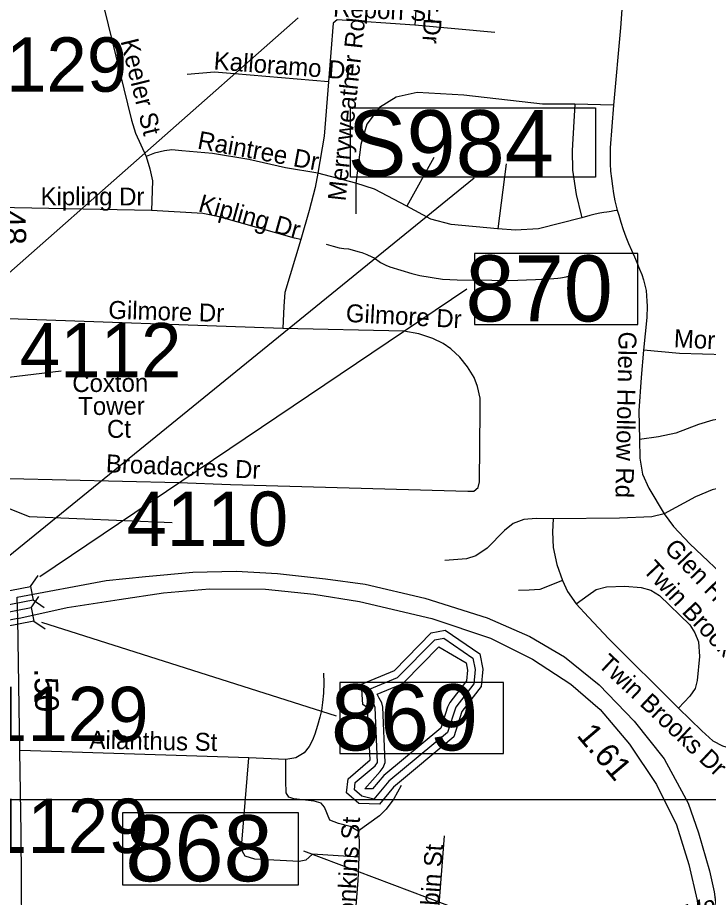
# Model space of a CAD drawing. Extents: x 1662474 to 1856135, y 779280 to 917889.
# Drawn here: x 1744004 to 1747666, y 826069 to 830732 of the extents above; entities that cross this region are included whole.
import ezdxf

# ---------------------------------------------------------------- set-up
doc = ezdxf.new("R2010")
doc.units = 0
for name, color, linetype in [('Cogo Default Point CELL', 7, 'Continuous'), ('Exist Hydrographic Misc Water Feature', 7, 'Continuous'), ('Exist Hydrographic Pond Over 1500 Sq Ft', 7, 'Continuous'), ('Exist Road Non-System Type 51', 7, 'Continuous'), ('Exist Road Non-System Type 51 Label', 7, 'Continuous'), ('Exist Road Primary Interstate Divided Center Attributed', 7, 'Continuous'), ('Exist Road Primary Interstate Structure Ovrhead Sign CELL', 7, 'Continuous'), ('Exist Road Primary Interstate Structure Standard Bridge CELL', 7, 'Continuous'), ('Exist Road Primary Interstate Structure Standard Bridge Number Label', 7, 'Continuous'), ('Exist Road Secondary Mileage Tenths English Label', 7, 'Continuous'), ('Exist Road Secondary Structure Standard Bridge Number Label', 7, 'Continuous'), ('Exist Road Secondary Type 51 Attributed', 7, 'Continuous'), ('Exist Road Secondary Type 51 Label', 7, 'Continuous'), ('Map Preparation Inset Cut Line', 7, 'Continuous'), ('Old_Level_44', 7, 'Continuous'), ('Prop DGN Element Guardrail', 7, 'Continuous')]:
    doc.layers.add(name, color=color, linetype=linetype)

msp = doc.modelspace()

# ---------------------------------------------------------------- linework, layer by layer
at = {"layer": 'Cogo Default Point CELL'}
msp.add_line((1743703.3, 828796.2), (1744235.7, 828859.8), dxfattribs=at)
msp.add_lwpolyline([(1743748.8, 828214.1), (1744066.5, 828087.9), (1744823.4, 828055.2)], dxfattribs=at)
at = {"layer": 'Exist Hydrographic Misc Water Feature'}
msp.add_lwpolyline([(1745639.3, 829530.9), (1745677.1, 829520.6), (1745709.1, 829512.3), (1745733.1, 829508.1), (1745759.1, 829506), (1745815.1, 829491.5), (1745828.8, 829487.4), (1745854.9, 829477.1), (1745882.7, 829464.9), (1745894.8, 829458.8), (1745928.5, 829434.5), (1745956.4, 829420.3), (1745978.3, 829412.1), (1746094.2, 829375.1), (1746136, 829364.8), (1746255.9, 829345.8), (1746333.9, 829343.2), (1746518, 829339.7), (1746607.8, 829338.9), (1746750.1, 829343.8), (1746846.1, 829349), (1746868.2, 829350.8), (1746882.2, 829352.7), (1746912.1, 829358.4), (1746954.3, 829370.1)], dxfattribs=at)
at = {"layer": 'Exist Hydrographic Pond Over 1500 Sq Ft'}
msp.add_lwpolyline([(1746453.8, 827360.2), (1746469.8, 827277.8), (1746460.8, 827186.1), (1746359.7, 827053.6), (1746316.8, 826919.9), (1745997.8, 826653.9), (1745922.7, 826563.6), (1745813.8, 826565.8), (1745747.8, 826622.9), (1745756.8, 826698.2), (1745873.7, 826797.6), (1745859.8, 827073.6), (1745834.8, 827090.5), (1745827.8, 827199), (1746002.7, 827270.9), (1746196.9, 827470.5), (1746271.7, 827485.4), (1746453.8, 827360.2)], dxfattribs=at)
at = {"layer": 'Exist Road Non-System Type 51'}
for p, q in [((1746534.8, 830653.4), (1746109.6, 830691.5)), ((1747163.1, 830267.6), (1746957.6, 830273.4)), ((1746211.6, 829990.2), (1746067.9, 829733)), ((1746594.4, 829957.2), (1746550.4, 829613)), ((1745796.5, 829855.2), (1745595.1, 829907)), ((1745796.5, 829855.2), (1745797.8, 829691.5)), ((1744713.9, 829710.7), (1743860.9, 829727.2)), ((1745409.9, 829083.9), (1743904.1, 829136.9)), ((1745230.1, 826808.9), (1744017.8, 826847.8)), ((1745426.1, 826799.4), (1745230.1, 826808.9)), ((1746264.9, 826395.5), (1746198, 825529.9))]:
    msp.add_line(p, q, dxfattribs=at)
for points in [[(1747105.4, 831341.6), (1747172.2, 831147.1), (1747192.2, 831034), (1747205.6, 830919.6), (1747209.6, 830799.9), (1747200.4, 830678.6), (1747163.1, 830267.6)], [(1746095.6, 831196.5), (1746111.9, 831067.9), (1746118.8, 830958.2), (1746117.4, 830799.9), (1746109.6, 830691.5)], [(1744421.9, 830949), (1744607.8, 830189.4), (1744629.4, 830119.9), (1744686, 829995.4)], [(1746109.6, 830691.5), (1745699.1, 830719.9), (1745677.4, 830702.5), (1745651.6, 830391)], [(1745651.6, 830391), (1745154.5, 830434.2), (1745047.9, 830443.4), (1744904.1, 830431.4)], [(1745651.6, 830391), (1745628.8, 830104.4), (1745595.1, 829907)], [(1746957.6, 830273.4), (1746787.5, 830273.1), (1746368.9, 830321.2), (1746122.6, 830335.9), (1746011.1, 830311.2), (1745923.2, 830255), (1745855.2, 830166.9), (1745823, 830058.9), (1745796.5, 829855.2)], [(1746957.6, 830273.4), (1746944.2, 830028.5), (1746945.2, 829924.1), (1746966, 829794.9), (1746991.6, 829685.1), (1746994.6, 829671.7)], [(1747163.1, 830267.6), (1747145.1, 830041.4), (1747145, 829957.8), (1747147.6, 829918.2), (1747151.9, 829878.6), (1747157.1, 829838.9), (1747163.5, 829799.9), (1747171, 829761.6), (1747182.8, 829712)], [(1745595.1, 829907), (1745424.9, 829935.4), (1745230.1, 829981), (1745036.9, 830012.8), (1744874.1, 830026.9), (1744821.4, 830030.6), (1744783.6, 830026.4), (1744729.6, 830013), (1744686, 829995.4)], [(1744686, 829995.4), (1744705.6, 829931.4), (1744719.4, 829867.9), (1744713.9, 829710.7)], [(1745595.1, 829907), (1745581.5, 829831.4), (1745550.5, 829709.6), (1745505.9, 829555.9)], [(1746067.9, 829733), (1745895.9, 829822.8), (1745796.5, 829855.2)], [(1746550.4, 829613), (1746548.5, 829613.2), (1746302.2, 829636.1), (1746194.9, 829664.5), (1746067.9, 829733)], [(1745505.9, 829555.9), (1745472.4, 829563.7), (1745072.1, 829675.5), (1744986.8, 829693.4), (1744713.9, 829710.7)], [(1747182.8, 829712), (1747177.4, 829710.7), (1747166.4, 829708.2), (1747158.1, 829706.5), (1747150.6, 829705.1), (1747140.4, 829703.4), (1747127.6, 829701.2), (1747111.1, 829698.6), (1747090.4, 829695), (1747065.8, 829690.2), (1747038, 829684.2), (1746994.6, 829671.7)], [(1747182.8, 829712), (1747190.6, 829685.7), (1747202.2, 829647.2), (1747214.8, 829608.6), (1747228.4, 829570.9), (1747243, 829534.7), (1747258.1, 829499.2), (1747273.8, 829464.2), (1747288.9, 829430.6), (1747301.6, 829399.4), (1747312.6, 829370.9), (1747322.1, 829342.5), (1747330, 829314.2), (1747335.6, 829285.8), (1747338.9, 829256.9), (1747340.6, 829228.6), (1747342.4, 829202), (1747340.2, 829141.9), (1747322.6, 828968.9)], [(1746994.6, 829671.7), (1746766, 829613.2), (1746643.1, 829605.7), (1746550.4, 829613)], [(1745505.9, 829555.9), (1745420.9, 829275.8), (1745415.9, 829202), (1745409.9, 829083.9)], [(1743963.6, 828288.9), (1744859.8, 828268.7), (1745132.6, 828256.9), (1746391.1, 828222.5), (1746422.6, 828222.8), (1746445.2, 828241.7), (1746452.1, 828271.4), (1746457.1, 828651.9), (1746456.4, 828714.9), (1746442.6, 828776.9), (1746425.1, 828824.4), (1746389.9, 828881), (1746347.9, 828932.5), (1746300.6, 828976.9), (1746260.2, 829005.4), (1746206.1, 829031.2), (1746130.4, 829055.6), (1746051.9, 829070), (1745409.9, 829083.9)], [(1747322.6, 828968.9), (1747309.9, 828825.1), (1747297.2, 828648.2), (1747300.9, 828496.8)], [(1748194.6, 828925.7), (1748001.1, 828938), (1747513.2, 828951.1), (1747322.6, 828968.9)], [(1748194.6, 828925.7), (1748188.6, 828872.1), (1748177, 828826.4), (1748151.2, 828771.6), (1748111.9, 828719.9), (1748067.6, 828679.8), (1748017.4, 828647.2), (1747955.2, 828625.7), (1747767.2, 828609.4), (1747688.9, 828598.6), (1747613.2, 828575.2), (1747494.4, 828529.4), (1747400.9, 828509.4), (1747300.9, 828496.8)], [(1747300.9, 828496.8), (1747303.5, 828396.8), (1747316.9, 828312.2), (1747349.8, 828237.8), (1747430.9, 828102.6)], [(1748393.2, 828481), (1748352.6, 828436.4), (1748293.2, 828388.9), (1748222.9, 828345.9), (1748145.8, 828312), (1748074.1, 828294.4), (1747795.6, 828253.8), (1747686.1, 828229.6), (1747598, 828191.9), (1747430.9, 828102.6)], [(1747430.9, 828102.6), (1747366, 828086.2), (1747194.4, 828079.5), (1746842.6, 828075.5)], [(1747430.9, 828102.6), (1747480.4, 828034.9), (1747567.4, 827943), (1747795.6, 827726.8)], [(1746842.6, 828075.5), (1746753.6, 828076.9), (1746687, 828071.6), (1746631.9, 828049.9), (1746586.2, 828014.4), (1746494.1, 827919.9), (1746433.1, 827879.2), (1746383.1, 827863.4), (1746269.6, 827854.5)], [(1746842.6, 828075.5), (1746840, 828006.5), (1746842.6, 827922.8), (1746863.1, 827833.2), (1746892.8, 827749.2)], [(1746892.8, 827749.2), (1746772.6, 827701), (1746716.9, 827697.1), (1746660.2, 827695.2)], [(1746892.8, 827749.2), (1746919.9, 827690.2), (1746964.4, 827625.4)], [(1746964.4, 827625.4), (1747029.5, 827671.4), (1747071.2, 827701), (1747125.4, 827714.7), (1747222.6, 827718.6), (1747310.4, 827712), (1747361.8, 827696.8), (1747406.4, 827668.4), (1747568.6, 827513.1), (1747594.4, 827471.1), (1747614.5, 827423.9), (1747618.8, 827345.6), (1747606.1, 827218.4), (1747595.6, 827175.5), (1747567, 827135.9), (1747507.8, 827071.1)], [(1746964.4, 827625.4), (1747030.6, 827553.8), (1747138.6, 827440.1), (1747507.8, 827071.1)], [(1745625.9, 827258.2), (1745627.4, 827206), (1745626.6, 827150.6), (1745620.6, 827102.4), (1745614.9, 827059), (1745607.2, 827024.1), (1745594.4, 826980), (1745579.1, 826934.1), (1745567.4, 826901.9), (1745549.5, 826867.9), (1745523, 826834.9), (1745479.6, 826808.6), (1745426.1, 826799.4)], [(1747507.8, 827071.1), (1747630.9, 826950.9), (1747688.9, 826899.4), (1747741.6, 826872.4), (1747813.2, 826851.2), (1747864.4, 826844.1), (1747921.4, 826852.2), (1747999.9, 826875), (1748123.1, 826920.7), (1748167.6, 826945.6)], [(1745812.8, 826282.9), (1745568.1, 826297.9), (1745532.9, 826266.7), (1745496.5, 826258.8), (1745261.4, 826272.2), (1745210.9, 826287.1), (1745196.5, 826311.5), (1745193.6, 826355.9), (1745230.1, 826808.9)], [(1745810.1, 826419.9), (1745768.1, 826445.4), (1745705.9, 826461.4), (1745658.6, 826479), (1745630.4, 826548), (1745612.8, 826568.2), (1745576.2, 826579), (1745469.4, 826591.4), (1745442.4, 826600.8), (1745427.4, 826623.6), (1745426.1, 826687.1), (1745426.1, 826799.4)], [(1746038.4, 826661.7), (1745998, 826591.6), (1745958.6, 826537.2), (1745923.5, 826500.8), (1745810.1, 826419.9)], [(1745810.1, 826419.9), (1745815.1, 826371.1), (1745812.8, 826282.9)], [(1745812.8, 826282.9), (1745807.2, 826158.8), (1745770.8, 825691.1)]]:
    msp.add_lwpolyline(points, dxfattribs=at)
at = {"layer": 'Exist Road Primary Interstate Divided Center Attributed'}
for points in [[(1744001.3, 827661), (1744474.1, 827747.9), (1744682.8, 827770.5), (1744932.4, 827792.3), (1745162.1, 827797.5), (1745382.1, 827786.2), (1745636.1, 827758.3), (1745846.9, 827728.6), (1746162.2, 827655.3), (1746492.9, 827551.4), (1746719.6, 827452.2), (1746903.9, 827343.6), (1747086.9, 827194.8), (1747273.5, 827003.5), (1747431.7, 826802.7), (1747559.3, 826568.9), (1747613.6, 826410.7), (1747672.6, 826209.9), (1747696.3, 826098.9), (1747722.2, 825905.2), (1747743.5, 825567.5)], [(1744006.2, 827547.9), (1744267, 827604.8), (1744542.9, 827647.8), (1744778, 827682.5), (1745021.2, 827705), (1745317.9, 827702.6), (1745575.3, 827676.6), (1745816.2, 827636.5), (1746200, 827546.7), (1746511.8, 827442.8), (1746733.8, 827331.8), (1746936.9, 827199.5), (1747091.6, 827064.9), (1747247.5, 826880.7), (1747391.6, 826668.1), (1747497.9, 826453.2), (1747562.8, 826243), (1747605.9, 826051.7), (1747620.1, 825921.7), (1747640.8, 825728.1), (1747647.8, 825439.9)], [(1744006.2, 827547.9), (1743549.6, 827457.7), (1742933.4, 827334), (1742580.8, 827279.9), (1742396.8, 827263.5), (1742321.2, 827261.5), (1742131.1, 827261.5), (1741957.4, 827275.8), (1741813.3, 827295.2), (1741694.7, 827319.7), (1741553.7, 827347.1)]]:
    msp.add_lwpolyline(points, dxfattribs=at)
at = {"layer": 'Exist Road Primary Interstate Structure Ovrhead Sign CELL'}
msp.add_line((1743496.1, 827503.6), (1746425, 829883.1), dxfattribs=at)
msp.add_lwpolyline([(1745769.8, 830254.4), (1747067.7, 830254.4), (1747067.7, 829885.7), (1745769.8, 829885.7)], close=True, dxfattribs=at)
at = {"layer": 'Exist Road Primary Interstate Structure Standard Bridge CELL'}
for p, q in [((1744072.9, 827716.3), (1744113.5, 827775.8)), ((1744077, 827604.3), (1744117.4, 827664)), ((1744086.3, 827645.6), (1744145.8, 827605)), ((1744090.6, 827533.6), (1744150.3, 827493.2))]:
    msp.add_line(p, q, dxfattribs=at)
for points in [[(1743917.9, 827687.4), (1744072.9, 827716.7), (1744086.5, 827644.3), (1743931.5, 827615)], [(1743922.1, 827574.9), (1744077, 827604.7), (1744090.9, 827532.3), (1743936, 827502.5)]]:
    msp.add_lwpolyline(points, close=True, dxfattribs=at)
at = {"layer": 'Exist Road Primary Interstate Structure Standard Bridge Number Label'}
for p, q in [((1741637.9, 827330.7), (1745491.6, 830731.8)), ((1744122.6, 827770.2), (1746385.1, 829294.2)), ((1744131.9, 827527.3), (1745692.6, 827030.7))]:
    msp.add_line(p, q, dxfattribs=at)
for points in [[(1747292.4, 829482), (1746425.9, 829482), (1746425.9, 829106.4), (1747292.4, 829106.4)], [(1746579.2, 827208.2), (1745712.8, 827208.2), (1745712.8, 826832.5), (1746579.2, 826832.5)]]:
    msp.add_lwpolyline(points, close=True, dxfattribs=at)
at = {"layer": 'Exist Road Secondary Structure Standard Bridge Number Label'}
msp.add_line((1747578.4, 825539.6), (1745522.2, 826313.9), dxfattribs=at)
msp.add_lwpolyline([(1744562.7, 826518.6), (1745491.7, 826518.6), (1745491.7, 826134.5), (1744562.7, 826134.5)], close=True, dxfattribs=at)
at = {"layer": 'Exist Road Secondary Type 51 Attributed'}
for points in [[(1744006.2, 827547.9), (1744001.3, 827661)], [(1744028.1, 825645.4), (1744023.6, 826412.5), (1744015.7, 826844.2), (1744006.2, 827547.9)]]:
    msp.add_lwpolyline(points, dxfattribs=at)
at = {"layer": 'Map Preparation Inset Cut Line'}
for points in [[(1731035.7, 826588.1), (1793585.1, 826588.1), (1793585.1, 870408.9), (1731035.7, 870408.9)], [(1793585.1, 782767.4), (1731035.7, 782767.4), (1731035.7, 826588.1), (1793585.1, 826588.1)]]:
    msp.add_lwpolyline(points, close=True, dxfattribs=at)
at = {"layer": 'Old_Level_44'}
for points in [[(1745892, 826589.1), (1745829, 826605.4), (1745790.1, 826639.2), (1745794.6, 826677.9), (1745899.8, 826767.1), (1745911.5, 826783.9), (1745899.8, 827075.6), (1745890.3, 827099.3), (1745873.3, 827112.7), (1745869.6, 827172.9), (1746018.1, 827233.9), (1746216.8, 827433.7), (1746263.1, 827442.9), (1746417.7, 827336.5), (1746429.4, 827276), (1746422, 827201.3), (1746328.1, 827077.8), (1746282.4, 826943.2), (1745972.1, 826684.7), (1745892, 826589.1)], [(1745886.4, 826644.3), (1745844.2, 826645.1), (1745925.6, 826736.6), (1745943, 826757.6), (1745952.5, 826783.7), (1745939.7, 827077.7), (1745934.8, 827101), (1745921.1, 827125), (1745911.2, 827146.8), (1746033.3, 827196.9), (1746054.2, 827209.6), (1746236.9, 827396.8), (1746381.6, 827312.8), (1746389, 827274), (1746383.5, 827216.5), (1746296.1, 827102.1), (1746283.6, 827078.1), (1746247.7, 826966.4), (1745946.5, 826715.4), (1745886.4, 826644.3)]]:
    msp.add_lwpolyline(points, dxfattribs=at)

# ---------------------------------------------------------------- texts
at = {"layer": 'Cogo Default Point CELL'}
for s, p in [('1129', (1743729, 830339.4)), ('4112', (1744016.2, 828825.2)), ('4110', (1744581.7, 827932)), ('1129', (1743841.8, 826897.1)), ('1129', (1743841.8, 826304.4))]:
    msp.add_text(s, height=288, dxfattribs=at).set_placement(p)
at = {"layer": 'Exist Road Non-System Type 51 Label'}
for s, rotation, p in [('Custer Dr', 266.6019, (1746181.7, 831139.7)), ('Repon St', 357.0518, (1745675.3, 830738.7)), ('Merryweather Rd', 83.8335, (1745742.6, 829756.9)), ('Keeler St', 283.7832, (1744549.6, 830608.1)), ('Kalloramo Dr', 355.7395, (1745041.7, 830458)), ('Raintree Dr', 349.574, (1744953.5, 830038.7)), ('Kipling Dr', 359.8416, (1744126, 829737.8)), ('Kipling Dr', 344.4095, (1744957.2, 829706.4)), ('Gilmore Dr', 358.3196, (1744484.2, 829136.5)), ('Gilmore Dr', 356.8285, (1745742.4, 829119.9)), ('Morning Dew Rd', 357.0358, (1747481.3, 828985.9)), ('Glen Hollow Rd', 268.9197, (1747190.2, 829068.9)), ('Broadacres Dr', 357.5133, (1744471, 828322.8)), ('Glen Hollow Rd', 313.815, (1747427, 827914.2)), ('Twin Brooks Ct', 313.1716, (1747313.8, 827801.1)), ('Twin Brooks Dr', 316.7654, (1747075.8, 827298.6)), ('Ailanthus St', 358.9035, (1744384.5, 826857.6)), ('Tonkins St', 86.9532, (1745788, 825893.5)), ('Herbin St', 86.0553, (1746222.9, 825818.6)), ('W Vandalia Rd', 20.8309, (1747432.5, 825885.8))]:
    msp.add_text(s, height=95, rotation=rotation, dxfattribs=at).set_placement(p)
at = {"layer": 'Exist Road Primary Interstate Structure Ovrhead Sign CELL'}
msp.add_text('S984', height=350, dxfattribs=at).set_placement((1745753.8, 829891.8))
at = {"layer": 'Exist Road Primary Interstate Structure Standard Bridge Number Label'}
for s, p in [('870', (1746378.5, 829121.9)), ('869', (1745665.4, 826848.1))]:
    msp.add_text(s, height=350, dxfattribs=at).set_placement(p)
at = {"layer": 'Exist Road Secondary Mileage Tenths English Label'}
for s, rotation, p in [('.48', 271.5541, (1743919.8, 829758.6)), ('.50', 271.6062, (1744092.3, 827281.5))]:
    msp.add_text(s, height=125, rotation=rotation, dxfattribs=at).set_placement(p)
at = {"layer": 'Exist Road Secondary Structure Standard Bridge Number Label'}
msp.add_text('868', height=350, dxfattribs=at).set_placement((1744575.3, 826154.3))
at = {"layer": 'Exist Road Secondary Type 51 Label'}
for s, p in [('Coxton ', (1744294.5, 828747.1)), ('Tower ', (1744325.9, 828625.4)), ('Ct', (1744478.5, 828504.4))]:
    msp.add_text(s, height=95, rotation=0.3851, dxfattribs=at).set_placement(p)
at = {"layer": 'Prop DGN Element Guardrail'}
msp.add_text('1.61', height=125, rotation=310.2364, dxfattribs=at).set_placement((1746963.7, 826925.9))

doc.saveas('drawing.dxf')
